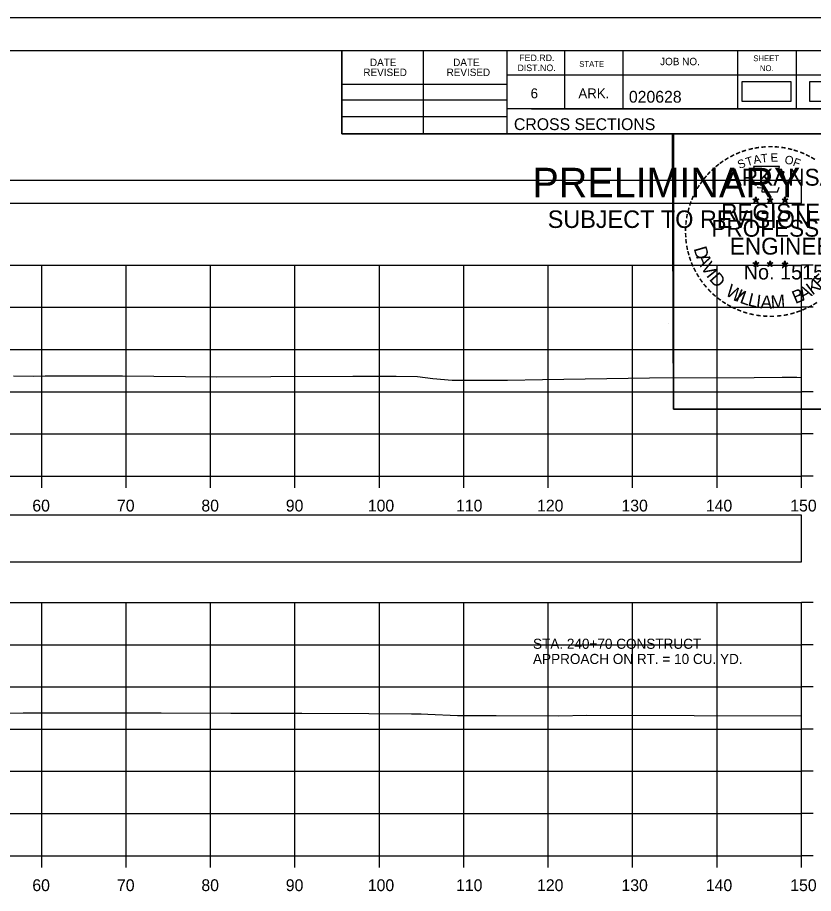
# Model space of a CAD drawing. Extents: x 1369627 to 1374022, y 380035 to 398173.
# Drawn here: x 1372155.7 to 1372250, y 389748.5 to 389852.3 of the extents above; entities that cross this region are included whole.
import ezdxf

# ---------------------------------------------------------------- set-up
doc = ezdxf.new("R2010")
doc.units = 0
for name, color, linetype in [('Default', 7, 'Continuous'), ('R_Axis', 7, 'Continuous'), ('R_Axis Annot', 7, 'Continuous'), ('R_Border', 7, 'Continuous'), ('R_Border PE', 7, 'Continuous'), ('R_Border Prem', 7, 'Continuous'), ('R_Exist Surface', 7, 'Continuous'), ('R_Grid', 7, 'Continuous'), ('R_No Plot', 7, 'Continuous'), ('R_Water', 7, 'Continuous')]:
    doc.layers.add(name, color=color, linetype=linetype)

msp = doc.modelspace()

# ---------------------------------------------------------------- linework, layer by layer
at = {"layer": 'Default'}
for points in [[(1372241.46, 389842.39), (1372247.3, 389842.39), (1372247.3, 389844.7), (1372241.46, 389844.7)], [(1372249.48, 389842.39), (1372255.32, 389842.39), (1372255.32, 389844.7), (1372249.48, 389844.7)], [(1371948.53, 389830.31), (1372248.53, 389830.31), (1372248.53, 389833.01), (1371948.53, 389833.01)], [(1371948.53, 389787.8), (1372248.53, 389787.8), (1372248.53, 389793.32), (1371948.53, 389793.32)]]:
    msp.add_lwpolyline(points, close=True, dxfattribs=at)
at = {"layer": 'R_Axis'}
for p, q in [((1372248.53, 389797.97), (1372248.53, 389822.97)), ((1372249.93, 389822.97), (1372248.53, 389822.97)), ((1372249.93, 389817.97), (1372248.53, 389817.97)), ((1372249.93, 389812.97), (1372248.53, 389812.97)), ((1372249.93, 389807.97), (1372248.53, 389807.97)), ((1372249.93, 389802.97), (1372248.53, 389802.97)), ((1371948.53, 389797.97), (1372248.53, 389797.97)), ((1372158.53, 389796.57), (1372158.53, 389797.97)), ((1372168.53, 389796.57), (1372168.53, 389797.97)), ((1372178.53, 389796.57), (1372178.53, 389797.97)), ((1372188.53, 389796.57), (1372188.53, 389797.97)), ((1372198.53, 389796.57), (1372198.53, 389797.97)), ((1372208.53, 389796.57), (1372208.53, 389797.97)), ((1372218.53, 389796.57), (1372218.53, 389797.97)), ((1372228.53, 389796.57), (1372228.53, 389797.97)), ((1372238.53, 389796.57), (1372238.53, 389797.97)), ((1372248.53, 389796.57), (1372248.53, 389797.97)), ((1372249.93, 389797.97), (1372248.53, 389797.97)), ((1372248.53, 389752.97), (1372248.53, 389782.97)), ((1372249.93, 389782.97), (1372248.53, 389782.97)), ((1372249.93, 389777.97), (1372248.53, 389777.97)), ((1372249.93, 389772.97), (1372248.53, 389772.97)), ((1372249.93, 389767.97), (1372248.53, 389767.97)), ((1372249.93, 389762.97), (1372248.53, 389762.97)), ((1372249.93, 389757.97), (1372248.53, 389757.97)), ((1371948.53, 389752.97), (1372248.53, 389752.97)), ((1372158.53, 389751.57), (1372158.53, 389752.97)), ((1372168.53, 389751.57), (1372168.53, 389752.97)), ((1372178.53, 389751.57), (1372178.53, 389752.97)), ((1372188.53, 389751.57), (1372188.53, 389752.97)), ((1372198.53, 389751.57), (1372198.53, 389752.97)), ((1372208.53, 389751.57), (1372208.53, 389752.97)), ((1372218.53, 389751.57), (1372218.53, 389752.97)), ((1372228.53, 389751.57), (1372228.53, 389752.97)), ((1372238.53, 389751.57), (1372238.53, 389752.97)), ((1372248.53, 389751.57), (1372248.53, 389752.97)), ((1372249.93, 389752.97), (1372248.53, 389752.97))]:
    msp.add_line(p, q, dxfattribs=at)
at = {"layer": 'R_Border'}
for p, q in [((1371940.53, 389848.43), (1372256.71, 389848.43)), ((1372194.07, 389838.55), (1372194.07, 389848.43)), ((1372203.75, 389838.55), (1372203.75, 389848.43)), ((1372213.61, 389848.43), (1372213.61, 389838.55)), ((1372220.45, 389848.43), (1372220.45, 389841.49)), ((1372227.39, 389848.43), (1372227.39, 389841.49)), ((1372240.97, 389848.43), (1372240.97, 389841.49)), ((1372247.91, 389848.43), (1372247.91, 389841.49)), ((1372256.71, 389845.49), (1372213.61, 389845.49)), ((1372194.07, 389844.41), (1372213.61, 389844.41)), ((1372194.07, 389842.55), (1372213.61, 389842.55)), ((1372256.71, 389841.49), (1372213.61, 389841.49)), ((1372216.57, 389841.49), (1372256.71, 389841.49)), ((1372194.07, 389840.61), (1372213.61, 389840.61)), ((1372256.71, 389838.55), (1372194.07, 389838.55))]:
    msp.add_line(p, q, dxfattribs=at)
at = {"layer": 'R_Border PE'}
for p, q in [((1372243.14, 389831.06), (1372243.1, 389830.81)), ((1372243.14, 389830.69), (1372243.14, 389831.06)), ((1372243.14, 389831.06), (1372243.19, 389830.81)), ((1372244.81, 389831.06), (1372244.77, 389830.81)), ((1372244.81, 389830.69), (1372244.81, 389831.06)), ((1372244.81, 389831.06), (1372244.86, 389830.81)), ((1372246.58, 389831.05), (1372246.54, 389830.79)), ((1372246.58, 389830.68), (1372246.58, 389831.05)), ((1372246.58, 389831.05), (1372246.63, 389830.8)), ((1372242.79, 389830.8), (1372243.14, 389830.69)), ((1372242.79, 389830.8), (1372243.05, 389830.76)), ((1372242.79, 389830.8), (1372243.03, 389830.68)), ((1372242.93, 389830.4), (1372243.14, 389830.69)), ((1372242.93, 389830.4), (1372243.05, 389830.64)), ((1372242.93, 389830.4), (1372243.14, 389830.61)), ((1372243.49, 389830.8), (1372243.14, 389830.69)), ((1372243.36, 389830.4), (1372243.14, 389830.69)), ((1372243.36, 389830.4), (1372243.14, 389830.61)), ((1372243.49, 389830.8), (1372243.2, 389830.76)), ((1372243.36, 389830.4), (1372243.22, 389830.69)), ((1372243.49, 389830.8), (1372243.29, 389830.7)), ((1372244.46, 389830.8), (1372244.81, 389830.69)), ((1372244.46, 389830.8), (1372244.72, 389830.76)), ((1372244.46, 389830.8), (1372244.7, 389830.68)), ((1372244.6, 389830.4), (1372244.81, 389830.69)), ((1372244.6, 389830.4), (1372244.72, 389830.64)), ((1372244.6, 389830.4), (1372244.81, 389830.61)), ((1372245.16, 389830.8), (1372244.81, 389830.69)), ((1372245.03, 389830.4), (1372244.81, 389830.69)), ((1372245.03, 389830.4), (1372244.81, 389830.61)), ((1372245.16, 389830.8), (1372244.87, 389830.76)), ((1372245.03, 389830.4), (1372244.89, 389830.69)), ((1372245.16, 389830.8), (1372244.96, 389830.7)), ((1372246.23, 389830.79), (1372246.58, 389830.68)), ((1372246.23, 389830.79), (1372246.48, 389830.75)), ((1372246.23, 389830.79), (1372246.47, 389830.67)), ((1372246.36, 389830.38), (1372246.58, 389830.68)), ((1372246.36, 389830.38), (1372246.49, 389830.63)), ((1372246.36, 389830.38), (1372246.58, 389830.6)), ((1372246.92, 389830.79), (1372246.58, 389830.68)), ((1372246.79, 389830.38), (1372246.58, 389830.68)), ((1372246.79, 389830.38), (1372246.58, 389830.6)), ((1372246.92, 389830.79), (1372246.64, 389830.74)), ((1372246.79, 389830.38), (1372246.65, 389830.68)), ((1372246.92, 389830.79), (1372246.72, 389830.69)), ((1372242.79, 389823.23), (1372243.14, 389823.12)), ((1372242.79, 389823.23), (1372243.04, 389823.19)), ((1372242.79, 389823.23), (1372243.03, 389823.11)), ((1372242.92, 389822.82), (1372243.14, 389823.12)), ((1372242.92, 389822.82), (1372243.05, 389823.07)), ((1372242.92, 389822.82), (1372243.14, 389823.04)), ((1372243.14, 389823.49), (1372243.1, 389823.23)), ((1372243.14, 389823.12), (1372243.14, 389823.49)), ((1372243.14, 389823.49), (1372243.19, 389823.24)), ((1372243.49, 389823.23), (1372243.14, 389823.12)), ((1372243.35, 389822.82), (1372243.14, 389823.12)), ((1372243.35, 389822.82), (1372243.14, 389823.04)), ((1372243.49, 389823.23), (1372243.2, 389823.18)), ((1372243.35, 389822.82), (1372243.22, 389823.11)), ((1372243.49, 389823.23), (1372243.28, 389823.13)), ((1372244.46, 389823.23), (1372244.81, 389823.12)), ((1372244.46, 389823.23), (1372244.71, 389823.19)), ((1372244.46, 389823.23), (1372244.7, 389823.11)), ((1372244.59, 389822.82), (1372244.81, 389823.12)), ((1372244.59, 389822.82), (1372244.72, 389823.07)), ((1372244.59, 389822.82), (1372244.81, 389823.04)), ((1372244.81, 389823.49), (1372244.77, 389823.23)), ((1372244.81, 389823.12), (1372244.81, 389823.49)), ((1372244.81, 389823.49), (1372244.86, 389823.24)), ((1372245.16, 389823.23), (1372244.81, 389823.12)), ((1372245.02, 389822.82), (1372244.81, 389823.12)), ((1372245.02, 389822.82), (1372244.81, 389823.04)), ((1372245.16, 389823.23), (1372244.87, 389823.18)), ((1372245.02, 389822.82), (1372244.88, 389823.11)), ((1372245.16, 389823.23), (1372244.95, 389823.13)), ((1372246.23, 389823.22), (1372246.58, 389823.11)), ((1372246.23, 389823.22), (1372246.48, 389823.18)), ((1372246.23, 389823.22), (1372246.46, 389823.1)), ((1372246.36, 389822.81), (1372246.58, 389823.11)), ((1372246.36, 389822.81), (1372246.49, 389823.06)), ((1372246.36, 389822.81), (1372246.57, 389823.03)), ((1372246.58, 389823.48), (1372246.53, 389823.22)), ((1372246.79, 389822.81), (1372246.57, 389823.03)), ((1372246.58, 389823.11), (1372246.58, 389823.48)), ((1372246.58, 389823.48), (1372246.62, 389823.23)), ((1372246.92, 389823.22), (1372246.58, 389823.11)), ((1372246.79, 389822.81), (1372246.58, 389823.11)), ((1372246.92, 389823.22), (1372246.64, 389823.17)), ((1372246.79, 389822.81), (1372246.65, 389823.1)), ((1372246.92, 389823.22), (1372246.72, 389823.12))]:
    msp.add_line(p, q, dxfattribs=at)
for points in [[(1372242.84, 389834.68), (1372243.1, 389833.86)], [(1372246.35, 389833.76), (1372246.49, 389834.04), (1372245.8, 389834.02), (1372245.95, 389834.68), (1372242.84, 389834.68)], [(1372243.33, 389832.26), (1372243.33, 389832.17), (1372243.89, 389832.15), (1372243.84, 389831.68), (1372245.71, 389831.68), (1372245.91, 389832.22)], [(1372243.14, 389831.06), (1372243.36, 389830.4), (1372242.79, 389830.8), (1372243.49, 389830.8), (1372242.93, 389830.4), (1372243.14, 389831.06)], [(1372244.81, 389831.06), (1372245.03, 389830.4), (1372244.46, 389830.8), (1372245.16, 389830.8), (1372244.6, 389830.4), (1372244.81, 389831.06)], [(1372246.58, 389831.05), (1372246.79, 389830.38), (1372246.23, 389830.79), (1372246.92, 389830.79), (1372246.36, 389830.38), (1372246.58, 389831.05)], [(1372243.14, 389823.49), (1372243.35, 389822.82), (1372242.79, 389823.23), (1372243.49, 389823.23), (1372242.92, 389822.82), (1372243.14, 389823.49)], [(1372244.81, 389823.49), (1372245.02, 389822.82), (1372244.46, 389823.23), (1372245.16, 389823.23), (1372244.59, 389822.82), (1372244.81, 389823.49)], [(1372246.58, 389823.48), (1372246.79, 389822.81), (1372246.23, 389823.22), (1372246.92, 389823.22), (1372246.36, 389822.81), (1372246.58, 389823.48)]]:
    msp.add_lwpolyline(points, dxfattribs=at)
for centre, radius in [((1372243.14, 389830.69), 0.172), ((1372244.81, 389830.69), 0.172), ((1372246.58, 389830.68), 0.172), ((1372243.14, 389830.69), 0.145), ((1372243.14, 389830.69), 0.116), ((1372243.14, 389830.69), 0.0991), ((1372243.14, 389830.69), 0.0747), ((1372243.14, 389830.69), 0.0495), ((1372243.14, 389830.69), 0.0296), ((1372244.81, 389830.69), 0.145), ((1372244.81, 389830.69), 0.116), ((1372244.81, 389830.69), 0.0991), ((1372244.81, 389830.69), 0.0747), ((1372244.81, 389830.69), 0.0495), ((1372244.81, 389830.69), 0.0296), ((1372246.58, 389830.68), 0.145), ((1372246.58, 389830.68), 0.116), ((1372246.58, 389830.68), 0.0991), ((1372246.58, 389830.68), 0.0747), ((1372246.58, 389830.68), 0.0495), ((1372246.58, 389830.68), 0.0296), ((1372243.14, 389823.12), 0.172), ((1372243.14, 389823.12), 0.145), ((1372243.14, 389823.12), 0.116), ((1372243.14, 389823.12), 0.0991), ((1372243.14, 389823.12), 0.0747), ((1372243.14, 389823.12), 0.0495), ((1372243.14, 389823.12), 0.0296), ((1372244.81, 389823.12), 0.172), ((1372244.81, 389823.12), 0.145), ((1372244.81, 389823.12), 0.116), ((1372244.81, 389823.12), 0.0991), ((1372244.81, 389823.12), 0.0747), ((1372244.81, 389823.12), 0.0495), ((1372244.81, 389823.12), 0.0296), ((1372246.57, 389823.11), 0.172), ((1372246.57, 389823.11), 0.145), ((1372246.57, 389823.11), 0.116), ((1372246.57, 389823.11), 0.0991), ((1372246.57, 389823.11), 0.0747), ((1372246.57, 389823.11), 0.0495), ((1372246.57, 389823.11), 0.0296)]:
    msp.add_circle(centre, radius, dxfattribs=at)
at = {"layer": 'R_Exist Surface'}
for points in [[(1372155.19, 389809.83), (1372157.53, 389809.81), (1372158.94, 389809.83), (1372168.09, 389809.84), (1372179.25, 389809.73), (1372185.66, 389809.78), (1372195.37, 389809.81), (1372200.51, 389809.81), (1372203.05, 389809.76), (1372204.88, 389809.53), (1372207.14, 389809.34), (1372213.72, 389809.34), (1372217.85, 389809.41), (1372230.53, 389809.63), (1372242.93, 389809.65), (1372246.24, 389809.68), (1372247.98, 389809.68), (1372248.53, 389809.67)], [(1372152.55, 389769.87), (1372156.31, 389769.92), (1372167.18, 389769.9), (1372170.31, 389769.89), (1372172.66, 389769.89), (1372180.93, 389769.85), (1372189.35, 389769.85), (1372197.28, 389769.84), (1372202.35, 389769.78), (1372203.48, 389769.79), (1372204.27, 389769.75), (1372207.79, 389769.58), (1372212.38, 389769.57), (1372219.76, 389769.54), (1372223.12, 389769.63), (1372248.53, 389769.53)]]:
    msp.add_lwpolyline(points, dxfattribs=at)
at = {"layer": 'R_Grid'}
for p, q in [((1371948.53, 389822.97), (1372248.53, 389822.97)), ((1372158.53, 389797.97), (1372158.53, 389822.97)), ((1372168.53, 389797.97), (1372168.53, 389822.97)), ((1372178.53, 389797.97), (1372178.53, 389822.97)), ((1372188.53, 389797.97), (1372188.53, 389822.97)), ((1372198.53, 389797.97), (1372198.53, 389822.97)), ((1372208.53, 389797.97), (1372208.53, 389822.97)), ((1372218.53, 389797.97), (1372218.53, 389822.97)), ((1372228.53, 389797.97), (1372228.53, 389822.97)), ((1372238.53, 389797.97), (1372238.53, 389822.97)), ((1372248.53, 389797.97), (1372248.53, 389822.97)), ((1371948.53, 389817.97), (1372248.53, 389817.97)), ((1371948.53, 389812.97), (1372248.53, 389812.97)), ((1371948.53, 389807.97), (1372248.53, 389807.97)), ((1371948.53, 389802.97), (1372248.53, 389802.97)), ((1371948.53, 389797.97), (1372248.53, 389797.97)), ((1371948.53, 389782.97), (1372248.53, 389782.97)), ((1372158.53, 389752.97), (1372158.53, 389782.97)), ((1372168.53, 389752.97), (1372168.53, 389782.97)), ((1372178.53, 389752.97), (1372178.53, 389782.97)), ((1372188.53, 389752.97), (1372188.53, 389782.97)), ((1372198.53, 389752.97), (1372198.53, 389782.97)), ((1372208.53, 389752.97), (1372208.53, 389782.97)), ((1372218.53, 389752.97), (1372218.53, 389782.97)), ((1372228.53, 389752.97), (1372228.53, 389782.97)), ((1372238.53, 389752.97), (1372238.53, 389782.97)), ((1372248.53, 389752.97), (1372248.53, 389782.97)), ((1371948.53, 389777.97), (1372248.53, 389777.97)), ((1371948.53, 389772.97), (1372248.53, 389772.97)), ((1371948.53, 389767.97), (1372248.53, 389767.97)), ((1371948.53, 389762.97), (1372248.53, 389762.97)), ((1371948.53, 389757.97), (1372248.53, 389757.97)), ((1371948.53, 389752.97), (1372248.53, 389752.97))]:
    msp.add_line(p, q, dxfattribs=at)
at = {"layer": 'R_No Plot'}
for p, q in [((1371928.13, 389852.32), (1372261.46, 389852.32)), ((1372232.74, 389816.09), (1372232.74, 389816.09))]:
    msp.add_line(p, q, dxfattribs=at)
for points in [[(1371928.12, 389852.32), (1372261.46, 389852.32), (1372261.46, 389638.99), (1371928.12, 389638.99)], [(1372174.45, 389848.43), (1372194.07, 389848.43), (1372194.07, 389838.55), (1372210.18, 389838.55), (1372233.38, 389838.55), (1372233.38, 389805.88), (1372256.59, 389805.88), (1372256.71, 389642.97), (1371940.53, 389642.97), (1371940.53, 389848.43)], [(1372233.24, 389838.55), (1372256.59, 389838.55), (1372256.73, 389805.88), (1372233.38, 389805.88)]]:
    msp.add_lwpolyline(points, close=True, dxfattribs=at)

# ---------------------------------------------------------------- texts
at = {"layer": 'R_Axis Annot'}
for s, p in [('60', (1372157.41, 389793.77)), ('70', (1372167.44, 389793.77)), ('80', (1372177.44, 389793.77)), ('90', (1372187.44, 389793.77)), ('100', (1372197.16, 389793.77)), ('110', (1372207.61, 389793.77)), ('120', (1372217.21, 389793.77)), ('130', (1372227.21, 389793.77)), ('140', (1372237.21, 389793.77)), ('150', (1372247.21, 389793.77)), ('60', (1372157.41, 389748.77)), ('70', (1372167.44, 389748.77)), ('80', (1372177.44, 389748.77)), ('90', (1372187.44, 389748.77)), ('100', (1372197.16, 389748.77)), ('110', (1372207.61, 389748.77)), ('120', (1372217.21, 389748.77)), ('130', (1372227.21, 389748.77)), ('140', (1372237.21, 389748.77)), ('150', (1372247.21, 389748.77))]:
    msp.add_text(s, height=1.4, dxfattribs=at).set_placement(p)
at = {"layer": 'R_Border'}
for s, height, p in [('FED.RD.', 0.782, (1372215.09, 389847.15)), ('JOB NO.', 0.879, (1372231.79, 389846.67)), ('SHEET', 0.684, (1372242.83, 389847.15)), ('DATE', 0.879, (1372197.41, 389846.57)), ('DATE', 0.879, (1372207.27, 389846.57)), ('DIST.NO.', 0.782, (1372214.89, 389845.97)), ('STATE', 0.684, (1372222.21, 389846.47)), ('NO.', 0.684, (1372243.61, 389845.97)), ('REVISED', 0.879, (1372196.63, 389845.39)), ('REVISED', 0.879, (1372206.49, 389845.39)), ('6', 1.17, (1372216.45, 389842.75)), ('ARK.', 1.172, (1372222.11, 389842.75)), ('020628', 1.4, (1372228.09, 389842.23)), ('CROSS SECTIONS', 1.4, (1372214.47, 389838.98))]:
    msp.add_text(s, height=height, rotation=360, dxfattribs=at).set_placement(p)
at = {"layer": 'R_Border PE'}
for s, height, rotation, p in [('-', 1.6, 5.8968, (1372243.74, 389836.32)), ('-', 1.6, 0.1862, (1372244.51, 389836.39)), ('-', 1.6, 357.743, (1372245.24, 389836.38)), ('-', 1.6, 28.7918, (1372240.32, 389835.22)), ('-', 1.6, 24.3072, (1372240.95, 389835.54)), ('-', 1.6, 19.1761, (1372241.58, 389835.81)), ('-', 1.6, 13.6301, (1372242.33, 389836.05)), ('-', 1.6, 10.2193, (1372243.01, 389836.21)), ('T', 1, 6.0228, (1372243.78, 389835.11)), ('E', 1, 0.8323, (1372244.88, 389835.22)), ('-', 1.6, 352.1617, (1372245.98, 389836.33)), ('-', 1.6, 347.2049, (1372246.7, 389836.21)), ('-', 1.6, 342.3362, (1372247.33, 389836.06)), ('-', 1.6, 337.8551, (1372248.07, 389835.83)), ('-', 1.6, 334.1211, (1372248.7, 389835.56)), ('-', 1.6, 38.9507, (1372238.67, 389834.08)), ('-', 1.6, 36.2317, (1372239.14, 389834.46)), ('-', 1.6, 34.0636, (1372239.72, 389834.85)), ('S', 1, 21.594, (1372241.19, 389834.36)), ('T', 1, 16.4036, (1372242.1, 389834.69)), ('A', 1, 11.2132, (1372242.93, 389834.94)), ('O', 1, 350.4515, (1372246.49, 389835.01)), ('F', 1, 340.0707, (1372247.44, 389834.78)), ('-', 1.6, 329.6409, (1372249.28, 389835.28)), ('-', 1.6, 48.423, (1372237.78, 389833.19)), ('-', 1.6, 42.9622, (1372238.23, 389833.66)), ('ARKANSAS', 2, 360, (1372239.69, 389832.39)), ('-', 1.6, 54.2325, (1372236.97, 389832.13)), ('-', 1.6, 50.6142, (1372237.38, 389832.7)), ('-', 1.6, 58.0706, (1372236.64, 389831.61)), ('-', 1.6, 67.7743, (1372236.07, 389830.38)), ('-', 1.6, 62.8713, (1372236.33, 389830.99)), ('-', 1.6, 75.461, (1372235.66, 389829.04)), ('-', 1.6, 72.3945, (1372235.85, 389829.75)), ('REGISTERED', 2, 360, (1372239.01, 389828.25)), ('-', 1.6, 81.2013, (1372235.52, 389828.32)), ('-', 1.6, 85.1863, (1372235.45, 389827.63)), ('PROFESSIONAL', 2, 360, (1372237.86, 389826.34)), ('-', 1.6, 94.1959, (1372235.46, 389826.21)), ('-', 1.6, 89.0622, (1372235.42, 389826.93)), ('-', 1.6, 98.9479, (1372235.53, 389825.54)), ('ENGINEER', 2, 360, (1372240.05, 389824.22)), ('-', 1.6, 101.7149, (1372235.66, 389824.81)), ('-', 1.6, 105.4578, (1372235.83, 389824.21)), ('D', 1.54, 286.2848, (1372235.75, 389824.94)), ('-', 1.6, 109.0874, (1372236.04, 389823.58)), ('A', 1.54, 292.7835, (1372236.05, 389823.94)), ('-', 1.6, 114.0643, (1372236.3, 389822.98)), ('-', 1.6, 115.7289, (1372236.6, 389822.37)), ('V', 1.54, 300.7936, (1372236.56, 389822.76)), ('No. 15158', 1.757, 360, (1372241.69, 389821.27)), ('-', 1.6, 120.4471, (1372236.96, 389821.78)), ('I', 1.54, 308.3502, (1372237.19, 389821.73)), ('D', 1.54, 311.9774, (1372237.54, 389821.26)), ('E', 1.54, 44.0175, (1372250.74, 389820.05)), ('-', 1.6, 125.8934, (1372237.36, 389821.22)), ('-', 1.6, 130.7181, (1372237.82, 389820.67)), ('W', 1.54, 328.0731, (1372239.42, 389819.49)), ('K', 1.54, 36.9143, (1372249.83, 389819.36)), ('-', 1.6, 134.2238, (1372238.34, 389820.12)), ('-', 1.6, 138.9338, (1372238.86, 389819.66)), ('I', 1.54, 336.6877, (1372240.61, 389818.78)), ('L', 1.54, 340.3149, (1372241.14, 389818.54)), ('L', 1.54, 346.6625, (1372242.1, 389818.2)), ('I', 1.54, 353.0101, (1372243.09, 389817.96)), ('M', 1.54, 4.6473, (1372244.95, 389817.82)), ('B', 1.54, 22.8589, (1372247.82, 389818.35)), ('A', 1.54, 28.9042, (1372248.71, 389818.72)), ('-', 1.6, 144.6463, (1372239.42, 389819.25)), ('-', 1.6, 148.0898, (1372239.98, 389818.88)), ('-', 1.6, 151.5704, (1372240.56, 389818.56)), ('A', 1.54, 356.6373, (1372243.66, 389817.87)), ('-', 1.6, 212.2491, (1372250.12, 389819.12)), ('-', 1.6, 154.6002, (1372241.08, 389818.31)), ('-', 1.6, 158.5612, (1372241.71, 389818.06)), ('-', 1.6, 162.7983, (1372242.39, 389817.84)), ('AAMU', 0.00002, 360, (1372244.74, 389817.81)), ('-', 1.6, 195.4743, (1372247.65, 389817.94)), ('-', 1.6, 199.4643, (1372248.31, 389818.18)), ('-', 1.6, 204.2516, (1372248.94, 389818.46)), ('-', 1.6, 207.3568, (1372249.57, 389818.78)), ('-', 1.6, 167.5555, (1372243.11, 389817.68)), ('-', 1.6, 173.1155, (1372243.88, 389817.57)), ('-', 1.6, 176.5183, (1372244.63, 389817.52)), ('-', 1.6, 181.5918, (1372245.37, 389817.53)), ('-', 1.6, 185.8167, (1372246.18, 389817.61)), ('-', 1.6, 191.2858, (1372246.92, 389817.74))]:
    msp.add_text(s, height=height, rotation=rotation, dxfattribs=at).set_placement(p)
at = {"layer": 'R_Border Prem'}
for s, height, p in [('PRELIMINARY', 3.5, (1372216.66, 389831.01)), ('DWB', 0.01, (1372217.41, 389832.86)), ('SUBJECT TO REVISION', 2.0751, (1372218.47, 389827.38))]:
    msp.add_text(s, height=height, rotation=360, dxfattribs=at).set_placement(p)
at = {"layer": 'R_Water'}
for s, p in [('STA. 240+70 CONSTRUCT', (1372216.73, 389777.49)), ('APPROACH ON RT. = 10 CU. YD.', (1372216.73, 389775.69))]:
    msp.add_text(s, height=1.2, dxfattribs=at).set_placement(p)

doc.saveas('drawing.dxf')
